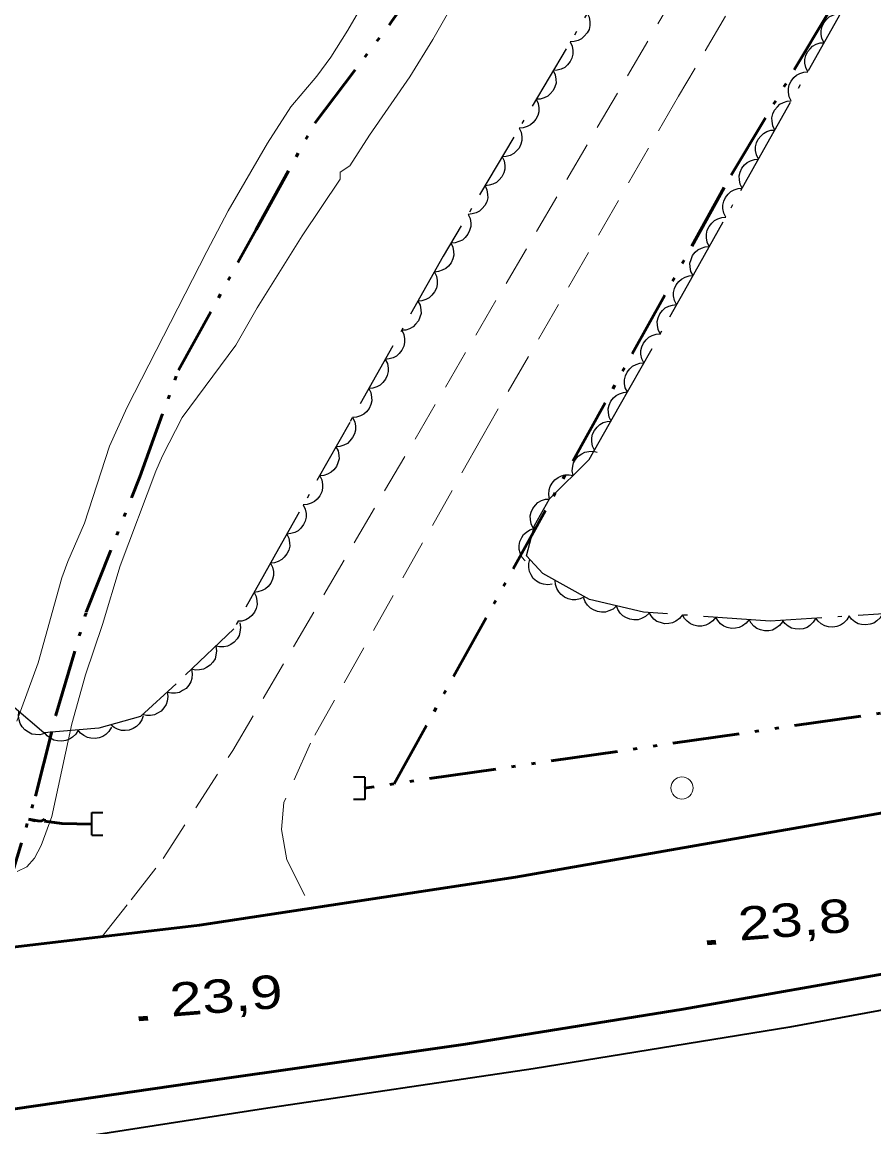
# Model space of a CAD drawing. Extents: x 356765 to 358572, y 5103174 to 5104650.
# Drawn here: x 357951.95 to 357990.19, y 5104035.48 to 5104085.08 of the extents above; entities that cross this region are included whole.
import ezdxf

# ---------------------------------------------------------------- set-up
doc = ezdxf.new("R2010")
doc.units = 0
doc.header["$LTSCALE"] = 0.6
for name, pattern in [('DASH_DOUBLE_DOT', [9.2, 5, -1.2, 0.3, -1.2, 0.3, -1.2]), ('DOT_DASHED', [7.7, 5, -1.2, 0.3, -1.2]), ('MEDIUM_DASHED', [4.5, 3, -1.5])]:
    doc.linetypes.add(name, pattern=pattern)
for name, color, linetype, lineweight in [('19', 7, 'Continuous', 13), ('2', 7, 'Continuous', 13), ('21', 7, 'Continuous', 53), ('22', 7, 'Continuous', 35), ('26', 7, 'Continuous', 35), ('3', 7, 'Continuous', 140), ('36', 7, 'Continuous', 13), ('4', 7, 'Continuous', 90), ('44', 7, 'Continuous', 25)]:
    doc.layers.add(name, color=color, linetype=linetype, lineweight=lineweight)

msp = doc.modelspace()

# ---------------------------------------------------------------- linework, layer by layer
at = {"layer": '19', "linetype": 'MEDIUM_DASHED'}
for points in [[(357955.55, 5104044.03), (357956.85, 5104045.68), (357958.28, 5104047.53), (357961.41, 5104052.38), (357981.15, 5104086.13), (357993.09, 5104105.44), (358005.46, 5104124.92), (358023.94, 5104154.04), (358039.78, 5104177.46), (358051.47, 5104194.25), (358056.41, 5104201.13)], [(358058.6, 5104200.09), (358054.68, 5104194.74), (358040.47, 5104174.9), (358027.73, 5104156.13), (358014.39, 5104135.59), (358002.86, 5104116.69), (357991.73, 5104099.32), (357981.42, 5104081.76), (357972.57, 5104066.41), (357964.89, 5104052.71), (357963.7, 5104050.04), (357963.6, 5104048.84), (357963.83, 5104047.47), (357964.94, 5104045.3)]]:
    msp.add_lwpolyline(points, dxfattribs=at)
at = {"layer": '2'}
for points in [[(357951.73, 5104046.94), (357952.16, 5104047.15), (357952.5, 5104047.55), (357952.81, 5104048.12), (357953.28, 5104049.42), (357954.18, 5104053.58), (357954.79, 5104055.78), (357955.56, 5104058.04), (357956.35, 5104060.67), (357957.95, 5104064.92), (357958.25, 5104065.61), (357959.14, 5104067.33), (357961.55, 5104070.58), (357962.5, 5104072.25), (357964.53, 5104075.49), (357966.23, 5104078.03), (357966.23, 5104078.34), (357966.66, 5104078.63), (357967.54, 5104080.01), (357969.35, 5104082.63), (357970.39, 5104084.3), (357971.83, 5104086.83)], [(357967.42, 5104086.2), (357966.57, 5104084.72), (357965.81, 5104083.51), (357965.18, 5104082.66), (357964.02, 5104081.28), (357962.96, 5104079.65), (357961.2, 5104076.61), (357960.24, 5104074.78), (357956.66, 5104067.8), (357955.88, 5104066.04), (357954.75, 5104062.58), (357954.01, 5104060.87), (357953.74, 5104060.13), (357952.67, 5104056.32), (357951.72, 5104053.7)]]:
    msp.add_lwpolyline(points, dxfattribs=at)
at = {"layer": '21'}
for points in [[(358060.14, 5104054.76), (358034.75, 5104050.25), (358023.23, 5104048.3), (358012.28, 5104046.3), (358001.43, 5104044.3), (357991.49, 5104042.5), (357981.63, 5104040.76), (357971.85, 5104039.19), (357959.57, 5104037.45), (357947.3, 5104035.66)], [(357849.04, 5104007.47), (357858.09, 5104010.78), (357880.77, 5104020.38), (357883.59, 5104021.58), (357898.76, 5104027.8), (357918.37, 5104035.87), (357931.19, 5104040.05), (357943.41, 5104042.59), (357959.91, 5104044.54), (357974.1, 5104046.7), (357993.82, 5104050.15), (358013.72, 5104053.44)]]:
    msp.add_lwpolyline(points, dxfattribs=at)
at = {"layer": '22'}
msp.add_lwpolyline([(358067.99, 5104056.09), (358068.19, 5104054.59), (358028.61, 5104047.65), (358017.64, 5104045.58), (358007.25, 5104043.84), (357997.96, 5104042.09), (357995.68, 5104041.66), (357986.41, 5104039.96), (357974.89, 5104038.08), (357962.78, 5104036.29), (357951.63, 5104034.56), (357951.24, 5104034.5), (357941.85, 5104033.26), (357931.56, 5104031.09), (357922.76, 5104028.41), (357905.22, 5104021.88), (357890.76, 5104015.76), (357878.35, 5104010.34), (357868.07, 5104006.07), (357862.06, 5104003.58), (357854.01, 5104000.38), (357844.1, 5103996.66)], dxfattribs=at)
at = {"layer": '26'}
for p, q in [((357967.33, 5104051.19), (357966.83, 5104051.19)), ((357967.33, 5104051.19), (357967.33, 5104050.18)), ((357967.33, 5104050.18), (357966.83, 5104050.18)), ((357955.08, 5104048.58), (357955.08, 5104049.59)), ((357955.08, 5104049.59), (357955.58, 5104049.59)), ((357955.08, 5104048.58), (357955.58, 5104048.58))]:
    msp.add_line(p, q, dxfattribs=at)
at = {"layer": '3'}
for p, q in [((357982.7, 5104043.74), (357983.1, 5104043.77)), ((357957.19, 5104040.33), (357957.59, 5104040.36))]:
    msp.add_line(p, q, dxfattribs=at)
at = {"layer": '36'}
msp.add_circle((357981.5738, 5104050.6971), 0.5, dxfattribs=at)
at = {"layer": '4', "linetype": 'DASH_DOUBLE_DOT', "lineweight": 53}
msp.add_line((358027.84, 5104059.48), (357967.3, 5104050.69), dxfattribs=at)
for points in [[(357968.65, 5104050.88), (357983.78, 5104078.21), (358004.74, 5104113.24), (358026.61, 5104148.86), (358049.81, 5104182.36), (358061.75, 5104198.58)], [(357951.06, 5104045.36), (357952.55, 5104050.33), (357953.46, 5104053.96), (357954.83, 5104058.59), (357957.23, 5104064.67), (357958.97, 5104069.45), (357962.46, 5104075.78), (357965.09, 5104080.55), (357968.55, 5104085.12), (357971.73, 5104089.59), (357976.22, 5104096.08), (357981.31, 5104104.57), (357986.56, 5104112.9), (357990.61, 5104119.47), (357995.36, 5104126.73), (357999.42, 5104132.96), (358003.38, 5104138.88), (358007.58, 5104144.84), (358010.97, 5104149.59), (358014.17, 5104154.25), (358017.57, 5104159.38), (358019.02, 5104161.5)], [(357955.08, 5104049.08), (357953.73, 5104049.11), (357952.96, 5104049.21), (357952.96, 5104049.3), (357952.8, 5104049.21), (357952.65, 5104049.22), (357952.24, 5104049.3), (357952.54, 5104049.22)]]:
    msp.add_lwpolyline(points, dxfattribs=at)
at = {"layer": '44', "linetype": 'DOT_DASHED'}
for points in [[(357978.73, 5104087.86), (357970.86, 5104074.58), (357966.66, 5104067.11), (357963.46, 5104061.44), (357961.45, 5104057.85), (357958.87, 5104055.37), (357957.26, 5104053.91), (357955.39, 5104053.38), (357952.92, 5104053.18), (357951.59, 5104054.31)], [(357992.47, 5104058.64), (357985.53, 5104058.19), (357979.85, 5104058.59), (357977.42, 5104059.16), (357975.32, 5104060.32), (357974.59, 5104061.12), (357974.96, 5104062.48), (357975.63, 5104063.68), (357977.41, 5104065.44), (357978.76, 5104067.82), (357981.95, 5104073.5), (357984.98, 5104078.88), (357989.02, 5104086.05)]]:
    msp.add_lwpolyline(points, dxfattribs=at)
at = {"layer": '44'}
for points in [[(357977.32, 5104085.49), (357977.41, 5104085.3), (357977.44, 5104085.1), (357977.44, 5104084.93), (357977.4, 5104084.76), (357977.32, 5104084.6), (357977.19, 5104084.45), (357977.07, 5104084.34), (357976.92, 5104084.26), (357976.74, 5104084.21), (357976.56, 5104084.2)], [(357987.96, 5104084.16), (357987.86, 5104084.35), (357987.83, 5104084.55), (357987.82, 5104084.71), (357987.87, 5104084.88), (357987.94, 5104085.05), (357988.06, 5104085.2), (357988.18, 5104085.32), (357988.34, 5104085.4), (357988.51, 5104085.45), (357988.69, 5104085.47)], [(357976.56, 5104084.2), (357976.65, 5104084.01), (357976.68, 5104083.81), (357976.68, 5104083.64), (357976.63, 5104083.47), (357976.55, 5104083.31), (357976.43, 5104083.16), (357976.31, 5104083.05), (357976.15, 5104082.97), (357975.97, 5104082.92), (357975.79, 5104082.91)], [(357987.22, 5104082.85), (357987.13, 5104083.04), (357987.09, 5104083.24), (357987.09, 5104083.41), (357987.13, 5104083.58), (357987.21, 5104083.75), (357987.33, 5104083.89), (357987.44, 5104084.01), (357987.6, 5104084.09), (357987.78, 5104084.15), (357987.96, 5104084.16)], [(357975.79, 5104082.91), (357975.88, 5104082.72), (357975.91, 5104082.52), (357975.92, 5104082.35), (357975.87, 5104082.18), (357975.79, 5104082.02), (357975.66, 5104081.87), (357975.55, 5104081.76), (357975.39, 5104081.68), (357975.21, 5104081.63), (357975.03, 5104081.62)], [(357986.48, 5104081.55), (357986.39, 5104081.73), (357986.36, 5104081.94), (357986.35, 5104082.1), (357986.39, 5104082.27), (357986.47, 5104082.44), (357986.59, 5104082.59), (357986.71, 5104082.7), (357986.86, 5104082.78), (357987.04, 5104082.84), (357987.22, 5104082.85)], [(357975.03, 5104081.62), (357975.12, 5104081.43), (357975.15, 5104081.23), (357975.15, 5104081.06), (357975.1, 5104080.89), (357975.02, 5104080.73), (357974.9, 5104080.58), (357974.78, 5104080.47), (357974.62, 5104080.39), (357974.44, 5104080.34), (357974.26, 5104080.33)], [(357985.75, 5104080.24), (357985.65, 5104080.43), (357985.62, 5104080.63), (357985.61, 5104080.79), (357985.66, 5104080.96), (357985.73, 5104081.13), (357985.86, 5104081.28), (357985.97, 5104081.4), (357986.13, 5104081.48), (357986.3, 5104081.53), (357986.48, 5104081.55)], [(357974.26, 5104080.33), (357974.35, 5104080.14), (357974.38, 5104079.94), (357974.39, 5104079.77), (357974.34, 5104079.6), (357974.26, 5104079.43), (357974.13, 5104079.29), (357974.02, 5104079.18), (357973.86, 5104079.1), (357973.68, 5104079.05), (357973.5, 5104079.04)], [(357985.01, 5104078.93), (357984.92, 5104079.12), (357984.88, 5104079.32), (357984.88, 5104079.49), (357984.92, 5104079.66), (357985, 5104079.83), (357985.12, 5104079.97), (357985.23, 5104080.09), (357985.39, 5104080.17), (357985.57, 5104080.23), (357985.75, 5104080.24)], [(357973.5, 5104079.04), (357973.59, 5104078.85), (357973.62, 5104078.65), (357973.62, 5104078.48), (357973.57, 5104078.31), (357973.49, 5104078.14), (357973.37, 5104078), (357973.25, 5104077.89), (357973.09, 5104077.81), (357972.92, 5104077.76), (357972.74, 5104077.74)], [(357984.27, 5104077.63), (357984.18, 5104077.81), (357984.15, 5104078.01), (357984.14, 5104078.18), (357984.19, 5104078.35), (357984.26, 5104078.52), (357984.38, 5104078.67), (357984.5, 5104078.78), (357984.65, 5104078.86), (357984.83, 5104078.92), (357985.01, 5104078.93)], [(357972.74, 5104077.74), (357972.82, 5104077.56), (357972.85, 5104077.35), (357972.86, 5104077.19), (357972.81, 5104077.02), (357972.73, 5104076.85), (357972.6, 5104076.71), (357972.49, 5104076.59), (357972.33, 5104076.52), (357972.15, 5104076.47), (357971.97, 5104076.45)], [(357983.54, 5104076.32), (357983.45, 5104076.51), (357983.41, 5104076.71), (357983.41, 5104076.87), (357983.45, 5104077.04), (357983.53, 5104077.21), (357983.65, 5104077.36), (357983.76, 5104077.48), (357983.92, 5104077.56), (357984.1, 5104077.61), (357984.27, 5104077.63)], [(357971.97, 5104076.45), (357972.06, 5104076.27), (357972.09, 5104076.06), (357972.09, 5104075.9), (357972.04, 5104075.73), (357971.96, 5104075.56), (357971.84, 5104075.42), (357971.72, 5104075.3), (357971.56, 5104075.23), (357971.39, 5104075.17), (357971.21, 5104075.16)], [(357982.8, 5104075.01), (357982.71, 5104075.2), (357982.68, 5104075.4), (357982.67, 5104075.57), (357982.71, 5104075.74), (357982.79, 5104075.9), (357982.91, 5104076.05), (357983.03, 5104076.17), (357983.18, 5104076.25), (357983.36, 5104076.31), (357983.54, 5104076.32)], [(357971.19, 5104075.17), (357971.29, 5104074.98), (357971.32, 5104074.78), (357971.33, 5104074.62), (357971.28, 5104074.45), (357971.21, 5104074.28), (357971.09, 5104074.13), (357970.97, 5104074.02), (357970.81, 5104073.94), (357970.64, 5104073.88), (357970.46, 5104073.86)], [(357982.07, 5104073.71), (357981.97, 5104073.89), (357981.94, 5104074.09), (357981.93, 5104074.26), (357981.98, 5104074.43), (357982.05, 5104074.6), (357982.17, 5104074.75), (357982.29, 5104074.86), (357982.45, 5104074.94), (357982.62, 5104075), (357982.8, 5104075.01)], [(357970.46, 5104073.86), (357970.55, 5104073.68), (357970.59, 5104073.48), (357970.59, 5104073.31), (357970.55, 5104073.14), (357970.47, 5104072.97), (357970.35, 5104072.82), (357970.23, 5104072.71), (357970.08, 5104072.63), (357969.9, 5104072.57), (357969.72, 5104072.56)], [(357981.33, 5104072.4), (357981.24, 5104072.59), (357981.2, 5104072.79), (357981.2, 5104072.95), (357981.24, 5104073.12), (357981.32, 5104073.29), (357981.44, 5104073.44), (357981.55, 5104073.55), (357981.71, 5104073.63), (357981.89, 5104073.69), (357982.07, 5104073.71)], [(357969.72, 5104072.56), (357969.82, 5104072.37), (357969.85, 5104072.17), (357969.86, 5104072), (357969.81, 5104071.83), (357969.74, 5104071.67), (357969.61, 5104071.52), (357969.5, 5104071.4), (357969.34, 5104071.32), (357969.17, 5104071.26), (357968.99, 5104071.25)], [(357980.6, 5104071.09), (357980.5, 5104071.28), (357980.47, 5104071.48), (357980.46, 5104071.64), (357980.51, 5104071.81), (357980.58, 5104071.98), (357980.7, 5104072.13), (357980.82, 5104072.25), (357980.98, 5104072.33), (357981.15, 5104072.38), (357981.33, 5104072.4)], [(357968.99, 5104071.25), (357969.08, 5104071.06), (357969.11, 5104070.86), (357969.12, 5104070.7), (357969.08, 5104070.53), (357969, 5104070.36), (357968.88, 5104070.21), (357968.76, 5104070.09), (357968.61, 5104070.01), (357968.43, 5104069.96), (357968.25, 5104069.94)], [(357979.86, 5104069.78), (357979.77, 5104069.97), (357979.73, 5104070.17), (357979.73, 5104070.34), (357979.77, 5104070.51), (357979.85, 5104070.67), (357979.97, 5104070.82), (357980.08, 5104070.94), (357980.24, 5104071.02), (357980.42, 5104071.08), (357980.6, 5104071.09)], [(357968.25, 5104069.94), (357968.35, 5104069.75), (357968.38, 5104069.55), (357968.39, 5104069.39), (357968.34, 5104069.22), (357968.27, 5104069.05), (357968.14, 5104068.9), (357968.03, 5104068.79), (357967.87, 5104068.71), (357967.7, 5104068.65), (357967.52, 5104068.63)], [(357979.13, 5104068.48), (357979.03, 5104068.66), (357979, 5104068.86), (357978.99, 5104069.03), (357979.04, 5104069.2), (357979.11, 5104069.37), (357979.23, 5104069.51), (357979.35, 5104069.63), (357979.51, 5104069.71), (357979.68, 5104069.77), (357979.86, 5104069.78)], [(357967.52, 5104068.63), (357967.61, 5104068.45), (357967.64, 5104068.25), (357967.65, 5104068.08), (357967.61, 5104067.91), (357967.53, 5104067.74), (357967.41, 5104067.59), (357967.29, 5104067.48), (357967.14, 5104067.4), (357966.96, 5104067.34), (357966.78, 5104067.33)], [(357978.39, 5104067.17), (357978.3, 5104067.35), (357978.27, 5104067.55), (357978.26, 5104067.72), (357978.3, 5104067.89), (357978.38, 5104068.06), (357978.5, 5104068.21), (357978.62, 5104068.32), (357978.77, 5104068.4), (357978.95, 5104068.46), (357979.13, 5104068.48)], [(357966.78, 5104067.33), (357966.88, 5104067.14), (357966.91, 5104066.94), (357966.91, 5104066.77), (357966.87, 5104066.6), (357966.79, 5104066.44), (357966.67, 5104066.29), (357966.56, 5104066.17), (357966.4, 5104066.09), (357966.22, 5104066.03), (357966.04, 5104066.02)], [(357977.65, 5104065.86), (357977.56, 5104066.05), (357977.52, 5104066.25), (357977.52, 5104066.42), (357977.56, 5104066.59), (357977.64, 5104066.75), (357977.76, 5104066.9), (357977.88, 5104067.02), (357978.03, 5104067.1), (357978.21, 5104067.15), (357978.39, 5104067.17)], [(357966.04, 5104066.02), (357966.14, 5104065.83), (357966.17, 5104065.63), (357966.18, 5104065.47), (357966.13, 5104065.3), (357966.06, 5104065.13), (357965.94, 5104064.98), (357965.82, 5104064.87), (357965.66, 5104064.78), (357965.49, 5104064.73), (357965.31, 5104064.71)], [(357976.69, 5104064.73), (357976.65, 5104064.93), (357976.67, 5104065.14), (357976.71, 5104065.3), (357976.8, 5104065.45), (357976.92, 5104065.59), (357977.08, 5104065.7), (357977.22, 5104065.78), (357977.39, 5104065.81), (357977.58, 5104065.82), (357977.76, 5104065.78)], [(357965.31, 5104064.71), (357965.4, 5104064.53), (357965.43, 5104064.33), (357965.44, 5104064.16), (357965.4, 5104063.99), (357965.32, 5104063.82), (357965.2, 5104063.67), (357965.08, 5104063.56), (357964.93, 5104063.48), (357964.75, 5104063.42), (357964.57, 5104063.41)], [(357975.62, 5104063.67), (357975.59, 5104063.88), (357975.61, 5104064.08), (357975.65, 5104064.24), (357975.74, 5104064.39), (357975.86, 5104064.53), (357976.01, 5104064.64), (357976.16, 5104064.72), (357976.33, 5104064.76), (357976.51, 5104064.76), (357976.69, 5104064.73)], [(357964.57, 5104063.41), (357964.66, 5104063.22), (357964.7, 5104063.02), (357964.7, 5104062.85), (357964.66, 5104062.68), (357964.58, 5104062.52), (357964.46, 5104062.37), (357964.35, 5104062.25), (357964.19, 5104062.17), (357964.01, 5104062.12), (357963.83, 5104062.1)], [(357974.89, 5104062.36), (357974.8, 5104062.55), (357974.77, 5104062.75), (357974.76, 5104062.91), (357974.8, 5104063.08), (357974.88, 5104063.25), (357975, 5104063.4), (357975.11, 5104063.52), (357975.27, 5104063.6), (357975.45, 5104063.66), (357975.63, 5104063.67)], [(357974.53, 5104060.9), (357974.39, 5104061.06), (357974.31, 5104061.25), (357974.27, 5104061.41), (357974.27, 5104061.58), (357974.3, 5104061.76), (357974.38, 5104061.94), (357974.46, 5104062.08), (357974.6, 5104062.19), (357974.75, 5104062.29), (357974.92, 5104062.35)], [(357963.83, 5104062.1), (357963.93, 5104061.91), (357963.96, 5104061.71), (357963.97, 5104061.55), (357963.92, 5104061.38), (357963.84, 5104061.21), (357963.72, 5104061.06), (357963.61, 5104060.95), (357963.45, 5104060.87), (357963.28, 5104060.81), (357963.1, 5104060.79)], [(357975.75, 5104059.85), (357975.55, 5104059.82), (357975.35, 5104059.85), (357975.19, 5104059.89), (357975.04, 5104059.99), (357974.9, 5104060.11), (357974.8, 5104060.27), (357974.73, 5104060.42), (357974.7, 5104060.59), (357974.7, 5104060.78), (357974.74, 5104060.95)], [(357963.1, 5104060.79), (357963.19, 5104060.61), (357963.23, 5104060.41), (357963.23, 5104060.24), (357963.19, 5104060.07), (357963.11, 5104059.9), (357962.99, 5104059.75), (357962.88, 5104059.64), (357962.72, 5104059.56), (357962.54, 5104059.5), (357962.37, 5104059.48)], [(357977.2, 5104059.28), (357977.01, 5104059.19), (357976.81, 5104059.15), (357976.64, 5104059.15), (357976.47, 5104059.19), (357976.3, 5104059.26), (357976.15, 5104059.38), (357976.04, 5104059.5), (357975.96, 5104059.65), (357975.9, 5104059.83), (357975.88, 5104060.01)], [(357962.37, 5104059.48), (357962.46, 5104059.3), (357962.49, 5104059.1), (357962.5, 5104058.93), (357962.46, 5104058.76), (357962.38, 5104058.59), (357962.26, 5104058.44), (357962.14, 5104058.33), (357961.99, 5104058.25), (357961.81, 5104058.19), (357961.63, 5104058.18)], [(357978.63, 5104058.88), (357978.48, 5104058.73), (357978.29, 5104058.65), (357978.14, 5104058.59), (357977.96, 5104058.59), (357977.78, 5104058.62), (357977.6, 5104058.69), (357977.46, 5104058.77), (357977.34, 5104058.9), (357977.23, 5104059.05), (357977.17, 5104059.22)], [(357980.09, 5104058.53), (357979.94, 5104058.39), (357979.75, 5104058.3), (357979.6, 5104058.25), (357979.42, 5104058.25), (357979.24, 5104058.27), (357979.06, 5104058.35), (357978.92, 5104058.43), (357978.8, 5104058.55), (357978.69, 5104058.71), (357978.63, 5104058.88)], [(357981.59, 5104058.47), (357981.46, 5104058.3), (357981.3, 5104058.19), (357981.15, 5104058.11), (357980.98, 5104058.08), (357980.79, 5104058.07), (357980.61, 5104058.12), (357980.45, 5104058.17), (357980.31, 5104058.28), (357980.19, 5104058.42), (357980.1, 5104058.57)], [(357983.09, 5104058.36), (357982.96, 5104058.2), (357982.79, 5104058.08), (357982.65, 5104058.01), (357982.47, 5104057.97), (357982.29, 5104057.97), (357982.1, 5104058.01), (357981.95, 5104058.07), (357981.81, 5104058.18), (357981.68, 5104058.31), (357981.59, 5104058.47)], [(357984.59, 5104058.26), (357984.46, 5104058.09), (357984.29, 5104057.98), (357984.14, 5104057.9), (357983.97, 5104057.87), (357983.79, 5104057.86), (357983.6, 5104057.91), (357983.45, 5104057.96), (357983.31, 5104058.07), (357983.18, 5104058.21), (357983.09, 5104058.36)], [(357989.08, 5104058.42), (357988.97, 5104058.24), (357988.82, 5104058.1), (357988.69, 5104058.01), (357988.52, 5104057.95), (357988.34, 5104057.92), (357988.15, 5104057.94), (357987.99, 5104057.98), (357987.83, 5104058.06), (357987.69, 5104058.18), (357987.58, 5104058.32)], [(357990.57, 5104058.52), (357990.47, 5104058.34), (357990.32, 5104058.2), (357990.18, 5104058.1), (357990.02, 5104058.05), (357989.83, 5104058.02), (357989.64, 5104058.04), (357989.48, 5104058.07), (357989.33, 5104058.16), (357989.19, 5104058.28), (357989.08, 5104058.42)], [(357961.72, 5104058.11), (357961.75, 5104057.9), (357961.73, 5104057.7), (357961.69, 5104057.54), (357961.6, 5104057.39), (357961.47, 5104057.25), (357961.32, 5104057.14), (357961.17, 5104057.07), (357961, 5104057.04), (357960.81, 5104057.03), (357960.64, 5104057.07)], [(357986.08, 5104058.15), (357985.95, 5104057.99), (357985.79, 5104057.87), (357985.64, 5104057.79), (357985.47, 5104057.76), (357985.28, 5104057.76), (357985.1, 5104057.8), (357984.94, 5104057.86), (357984.8, 5104057.97), (357984.68, 5104058.1), (357984.59, 5104058.26)], [(357987.58, 5104058.32), (357987.47, 5104058.14), (357987.32, 5104058), (357987.19, 5104057.91), (357987.02, 5104057.85), (357986.84, 5104057.83), (357986.65, 5104057.85), (357986.49, 5104057.88), (357986.34, 5104057.97), (357986.19, 5104058.08), (357986.08, 5104058.23)], [(357960.64, 5104057.07), (357960.67, 5104056.86), (357960.65, 5104056.66), (357960.61, 5104056.5), (357960.51, 5104056.35), (357960.39, 5104056.21), (357960.23, 5104056.1), (357960.09, 5104056.03), (357959.92, 5104056), (357959.73, 5104055.99), (357959.56, 5104056.03)], [(357959.56, 5104056.03), (357959.59, 5104055.82), (357959.57, 5104055.62), (357959.52, 5104055.46), (357959.43, 5104055.31), (357959.31, 5104055.17), (357959.15, 5104055.07), (357959.01, 5104054.99), (357958.84, 5104054.96), (357958.65, 5104054.95), (357958.48, 5104054.99)], [(357958.46, 5104055), (357958.49, 5104054.8), (357958.46, 5104054.59), (357958.42, 5104054.44), (357958.32, 5104054.29), (357958.19, 5104054.15), (357958.03, 5104054.05), (357957.89, 5104053.98), (357957.71, 5104053.95), (357957.53, 5104053.95), (357957.35, 5104053.99)], [(357952.96, 5104053.15), (357952.75, 5104053.09), (357952.55, 5104053.1), (357952.39, 5104053.12), (357952.23, 5104053.2), (357952.08, 5104053.31), (357951.96, 5104053.45), (357951.86, 5104053.59), (357951.82, 5104053.76), (357951.79, 5104053.94), (357951.81, 5104054.12)], [(357957.38, 5104053.94), (357957.32, 5104053.75), (357957.2, 5104053.58), (357957.09, 5104053.46), (357956.93, 5104053.37), (357956.76, 5104053.3), (357956.57, 5104053.28), (357956.41, 5104053.28), (357956.24, 5104053.34), (357956.08, 5104053.42), (357955.94, 5104053.54)], [(357955.96, 5104053.43), (357955.85, 5104053.24), (357955.71, 5104053.1), (357955.57, 5104053.01), (357955.41, 5104052.95), (357955.23, 5104052.92), (357955.04, 5104052.93), (357954.88, 5104052.97), (357954.72, 5104053.05), (357954.57, 5104053.16), (357954.46, 5104053.3)], [(357954.46, 5104053.3), (357954.36, 5104053.12), (357954.21, 5104052.98), (357954.08, 5104052.89), (357953.91, 5104052.83), (357953.73, 5104052.8), (357953.54, 5104052.81), (357953.38, 5104052.84), (357953.23, 5104052.93), (357953.08, 5104053.04), (357952.97, 5104053.18)]]:
    msp.add_lwpolyline(points, dxfattribs=at)

# ---------------------------------------------------------------- texts
at = {"layer": '3', "width": 1.3}
for s, p in [('23,8   ', (357984.15, 5104043.84)), ('23,9   ', (357958.64, 5104040.43))]:
    msp.add_text(s, height=1.5, rotation=4.619, dxfattribs=at).set_placement(p)

doc.saveas('drawing.dxf')
